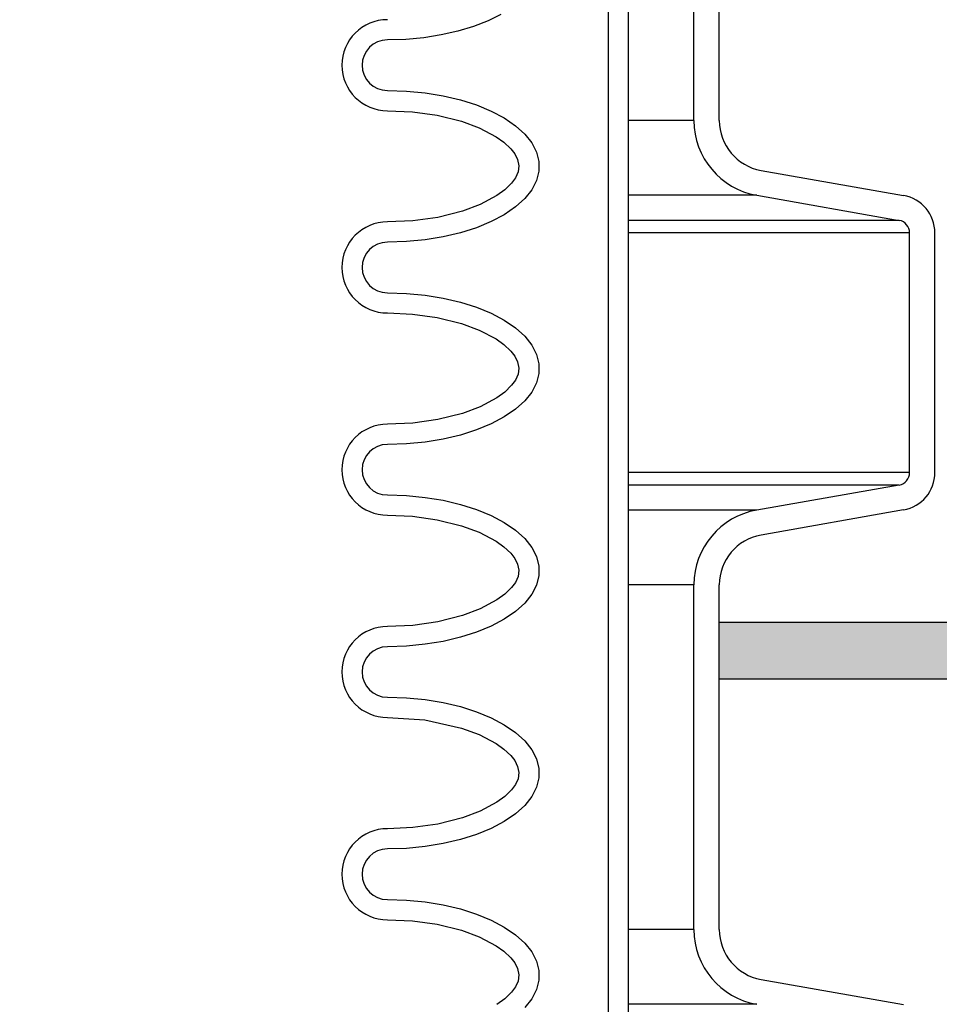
# Model space of a CAD drawing. Extents: x -169 to 2224, y 0 to 2796.
# Tile 326 of 530: x 1643.72 to 1648.26, y 976.41 to 981.27. Entities that reach past the tile are written whole.
import ezdxf

# ---------------------------------------------------------------- set-up
doc = ezdxf.new("R2010")
doc.units = 0
doc.header["$MEASUREMENT"] = 0
doc.header["$PDSIZE"] = 1
doc.layers.get('DEFPOINTS').update_dxf_attribs({"linetype": 'CONTINUOUS'})
for name, color, linetype in [('DIM', 3, 'CONTINUOUS'), ('PEAGRAVEL-HATCH', 3, 'CONTINUOUS'), ('SPILL-BUCKET', 1, 'CONTINUOUS'), ('TANK-SLAB', 6, 'CONTINUOUS')]:
    doc.layers.add(name, color=color, linetype=linetype)
doc.styles.add('SIMPLEX', font='simplex')
doc.dimstyles.new('DIM64', dxfattribs={"dimscale": 64, "dimtxt": 0.09375, "dimasz": 0.09375, "dimexe": 0.0625, "dimexo": 0.0625, "dimgap": 0.046875, "dimtad": 1, "dimdec": 4, "dimzin": 3, "dimdsep": 46, "dimlunit": 4, "dimtxsty": 'SIMPLEX', "dimcen": 0, "dimclrd": 256, "dimclre": 256, "dimclrt": 256, "dimadec": 0, "dimazin": 0, "dimtfac": 1, "dimtdec": 4, "dimtmove": 0, "dimatfit": 3, "dimfxl": 1, "dimfrac": 2, "dimtolj": 1, "dimtzin": 0, "dimarcsym": 0})

# ---------------------------------------------------------------- blocks, each defined once
blk = doc.blocks.new('*D48')
at = {"layer": 'DEFPOINTS', "color": 0, "transparency": 16777216}
for p in [(2031.7725, 978.296), (1368.5472, 978.0147), (2031.7725, 700.5233)]:
    blk.add_point(p, dxfattribs=at)
at = {"layer": 'DIM', "lineweight": -2, "transparency": 16777216}
for p, q in [((2031.7725, 974.296), (2031.7725, 696.5233)), ((1368.5472, 974.0147), (1368.5472, 696.5233)), ((1374.5472, 700.5233), (2025.7725, 700.5233))]:
    blk.add_line(p, q, dxfattribs=at)
at = {"layer": 'DIM', "transparency": 16777216}
for points in [[(1374.5472, 701.5233), (1374.5472, 699.5233), (1368.5472, 700.5233)], [(2025.7725, 701.5233), (2025.7725, 699.5233), (2031.7725, 700.5233)]]:
    blk.add_solid(points, dxfattribs=at)
at = {"layer": 'DIM', "transparency": 16777216, "insert": (1700.1599, 708.0947), "char_height": 6, "attachment_point": 5, "style": 'SIMPLEX'}
blk.add_mtext('\\A1;55\'-3 1/4" (F.V. TANK SLAB)', dxfattribs=at)

msp = doc.modelspace()

# ---------------------------------------------------------------- hatches: boundary and pattern name
at = {"layer": 'PEAGRAVEL-HATCH'}
h = msp.add_hatch(dxfattribs=at)
h.set_pattern_fill('AR-SAND', color=256, scale=7.5, style=0)
h.set_pattern_definition([(37.5, (-493.384, 31.247), (-0.47245, 14.45118), [0, -11.4, 0, -12.75, 0, -12.1875]), (7.5, (-493.384, 31.247), (13.27333, 21.1661), [0, -6.15, 0, -10.275, 0, -3.9375]), (327.5, (-502.609, 31.247), (23.356064, 0.04244), [0, -3.75, 0, -13.5, 0, -17.625]), (317.5, (-502.609, 31.247), (22.54595, 6.58257), [0, -1.875, 0, -8.85, 0, -10.125])])
h.paths.add_polyline_path([(1707.26344, 968.36731), (1706.00633, 969.62443), (1707.54125, 971.25629), (1707.54125, 973.7036), (1705.68075, 973.7036), (1705.67936, 978.29596), (1648.24082, 978.29596), (1648.24082, 967.14591), (1647.23396, 966.95192), (1647.16685, 965.18198), (1646.93843, 965.18198), (1646.91366, 963.3542), (1642.50182, 961.99078), (1642.42166, 960.77814), (1642.1935, 960.77817), (1642.19067, 935.26576), (1704.54125, 935.26576), (1707.54125, 938.26576)])
h.paths.add_polyline_path([(1712.72757, 930.05404), (1712.72757, 935.93084), (1710.78154, 937.39111), (1710.04162, 939.70884), (1710.04162, 973.7036), (1708.54125, 973.7036), (1708.54125, 938.26576), (1707.36967, 935.43733), (1704.54125, 934.26576), (1642.19421, 934.26576), (1642.19421, 923.08613), (1642.88357, 923.08613), (1642.52234, 917.24243), (1643.21868, 915.87407), (1644.6942, 915.52328), (1645.6942, 917.52328), (1650.35027, 918.21114), (1651.6942, 915.52328), (1661.1942, 915.52328), (1662.1942, 917.52328), (1667.1942, 917.52328), (1668.1942, 915.52328), (1677.6942, 915.52328), (1678.6942, 917.52328), (1683.6942, 917.52328), (1684.6942, 915.52328), (1703.4442, 915.52328), (1704.4442, 917.52328), (1705.40615, 917.52328), (1705.40615, 923.05328), (1707.16351, 927.29592), (1711.82837, 929.05404)])
at = {"layer": 'TANK-SLAB'}
msp.add_hatch(color=256, dxfattribs=at).paths.add_polyline_path([(1705.68085, 978.01471), (1705.68085, 978.29596), (1647.17817, 978.29596), (1647.17817, 978.01471)])

# ---------------------------------------------------------------- linework, layer by layer
at = {"layer": 'SPILL-BUCKET', "color": 1, "linetype": 'Continuous'}
for p, q in [((1646.62818, 984.10802), (1646.62818, 969.91046)), ((1646.72811, 984.10802), (1646.72811, 969.91046)), ((1647.05227, 980.7736), (1647.05227, 981.62629)), ((1647.17718, 980.7736), (1647.17718, 981.62629)), ((1646.09928, 981.29838), (1646.03528, 981.26638)), ((1645.96404, 981.23847), (1645.88658, 981.21506)), ((1646.03528, 981.26638), (1645.96404, 981.23847)), ((1645.71764, 981.18303), (1645.62862, 981.17487)), ((1645.80405, 981.19649), (1645.71764, 981.18303)), ((1645.88658, 981.21506), (1645.80405, 981.19649)), ((1645.62862, 981.17487), (1645.53828, 981.17214)), ((1645.53828, 980.92231), (1645.63221, 980.91935)), ((1645.63221, 980.91935), (1645.72467, 980.91053)), ((1645.72467, 980.91053), (1645.81418, 980.89599)), ((1645.81418, 980.89599), (1645.89935, 980.87595)), ((1645.89935, 980.87595), (1645.97882, 980.85074)), ((1645.97882, 980.85074), (1646.05134, 980.82074)), ((1645.53828, 980.82237), (1645.6624, 980.81709)), ((1645.6624, 980.81709), (1645.78449, 980.80025)), ((1645.78449, 980.80025), (1645.90428, 980.77041)), ((1646.05134, 980.82074), (1646.11577, 980.78643)), ((1645.90428, 980.77041), (1645.99217, 980.73796)), ((1646.11577, 980.78643), (1646.17109, 980.74836)), ((1646.17109, 980.74836), (1646.21644, 980.70712)), ((1645.99217, 980.73796), (1646.0751, 980.69405)), ((1646.0751, 980.69405), (1646.11342, 980.66657)), ((1646.21644, 980.70712), (1646.25108, 980.66336)), ((1646.11342, 980.66657), (1646.1477, 980.63425)), ((1646.25108, 980.66336), (1646.27449, 980.61778)), ((1646.1477, 980.63425), (1646.16717, 980.60911)), ((1646.16717, 980.60911), (1646.1816, 980.58089)), ((1646.27449, 980.61778), (1646.28629, 980.57109)), ((1646.1816, 980.58089), (1646.18779, 980.55035)), ((1646.18779, 980.55035), (1646.18335, 980.51958)), ((1646.28629, 980.57109), (1646.28629, 980.52403)), ((1646.18335, 980.51958), (1646.17012, 980.49078)), ((1646.28629, 980.52403), (1646.27449, 980.47734)), ((1647.38363, 980.52757), (1648.08724, 980.4035)), ((1646.15122, 980.46489), (1646.11746, 980.43183)), ((1646.17012, 980.49078), (1646.15122, 980.46489)), ((1646.27449, 980.47734), (1646.25108, 980.43176)), ((1646.07941, 980.40386), (1645.99668, 980.35909)), ((1646.11746, 980.43183), (1646.07941, 980.40386)), ((1646.25108, 980.43176), (1646.21644, 980.388)), ((1647.36194, 980.40455), (1648.06555, 980.28048)), ((1645.99668, 980.35909), (1645.90871, 980.32611)), ((1646.21644, 980.388), (1646.17109, 980.34676)), ((1645.90871, 980.32611), (1645.78745, 980.29546)), ((1646.11577, 980.30869), (1646.05134, 980.27439)), ((1646.17109, 980.34676), (1646.11577, 980.30869)), ((1645.66364, 980.27818), (1645.53828, 980.27275)), ((1645.78745, 980.29546), (1645.66364, 980.27818)), ((1646.05134, 980.27439), (1645.97882, 980.24439)), ((1645.89935, 980.21917), (1645.81418, 980.19914)), ((1645.97882, 980.24439), (1645.89935, 980.21917)), ((1648.11717, 979.03445), (1648.11717, 980.21897)), ((1648.24208, 979.03445), (1648.24208, 980.21897)), ((1645.63221, 980.17577), (1645.53828, 980.17282)), ((1645.72467, 980.18459), (1645.63221, 980.17577)), ((1645.81418, 980.19914), (1645.72467, 980.18459)), ((1645.53828, 979.92299), (1645.63221, 979.92003)), ((1645.63221, 979.92003), (1645.72467, 979.91122)), ((1645.72467, 979.91122), (1645.81418, 979.89667)), ((1645.81418, 979.89667), (1645.89935, 979.87663)), ((1645.89935, 979.87663), (1645.97882, 979.85142)), ((1645.53828, 979.82306), (1645.6624, 979.81777)), ((1645.6624, 979.81777), (1645.78449, 979.80094)), ((1645.97882, 979.85142), (1646.05134, 979.82142)), ((1646.05134, 979.82142), (1646.11577, 979.78712)), ((1645.78449, 979.80094), (1645.90428, 979.77109)), ((1645.90428, 979.77109), (1645.99217, 979.73865)), ((1646.11577, 979.78712), (1646.17109, 979.74904)), ((1645.99217, 979.73865), (1646.0751, 979.69473)), ((1646.17109, 979.74904), (1646.21644, 979.7078)), ((1646.0751, 979.69473), (1646.11342, 979.66726)), ((1646.21644, 979.7078), (1646.25108, 979.66405)), ((1646.11342, 979.66726), (1646.1477, 979.63493)), ((1646.1477, 979.63493), (1646.16717, 979.6098)), ((1646.25108, 979.66405), (1646.27449, 979.61847)), ((1646.16717, 979.6098), (1646.1816, 979.58157)), ((1646.1816, 979.58157), (1646.18779, 979.55104)), ((1646.27449, 979.61847), (1646.28629, 979.57178)), ((1646.18779, 979.55104), (1646.18335, 979.52027)), ((1646.28629, 979.57178), (1646.28629, 979.52472)), ((1646.17012, 979.49147), (1646.15122, 979.46557)), ((1646.18335, 979.52027), (1646.17012, 979.49147)), ((1646.27449, 979.47803), (1646.25108, 979.43244)), ((1646.28629, 979.52472), (1646.27449, 979.47803)), ((1646.11746, 979.43251), (1646.07941, 979.40455)), ((1646.15122, 979.46557), (1646.11746, 979.43251)), ((1646.25108, 979.43244), (1646.21644, 979.38869)), ((1646.07941, 979.40455), (1645.99668, 979.35978)), ((1646.21644, 979.38869), (1646.17109, 979.34745)), ((1645.99668, 979.35978), (1645.90871, 979.32679)), ((1646.17109, 979.34745), (1646.11577, 979.30937)), ((1645.78745, 979.29615), (1645.66364, 979.27886)), ((1645.90871, 979.32679), (1645.78745, 979.29615)), ((1646.11577, 979.30937), (1646.05134, 979.27507)), ((1645.66364, 979.27886), (1645.53828, 979.27343)), ((1645.97882, 979.24507), (1645.89935, 979.21985)), ((1646.05134, 979.27507), (1645.97882, 979.24507)), ((1645.72467, 979.18527), (1645.63221, 979.17646)), ((1645.81418, 979.19982), (1645.72467, 979.18527)), ((1645.89935, 979.21985), (1645.81418, 979.19982)), ((1645.63221, 979.17646), (1645.53828, 979.1735)), ((1648.06555, 978.97294), (1647.36194, 978.84887)), ((1645.53828, 978.92367), (1645.63221, 978.92072)), ((1645.63221, 978.92072), (1645.72467, 978.9119)), ((1645.72467, 978.9119), (1645.81418, 978.89736)), ((1645.81418, 978.89736), (1645.89935, 978.87732)), ((1645.89935, 978.87732), (1645.97882, 978.8521)), ((1645.97882, 978.8521), (1646.05134, 978.8221)), ((1648.08724, 978.84992), (1647.38363, 978.72585)), ((1645.53828, 978.82374), (1645.6624, 978.81845)), ((1645.6624, 978.81845), (1645.78449, 978.80162)), ((1645.78449, 978.80162), (1645.90428, 978.77177)), ((1646.05134, 978.8221), (1646.11577, 978.7878)), ((1645.90428, 978.77177), (1645.99217, 978.73933)), ((1646.11577, 978.7878), (1646.17109, 978.74973)), ((1646.17109, 978.74973), (1646.21644, 978.70849)), ((1645.99217, 978.73933), (1646.0751, 978.69542)), ((1646.21644, 978.70849), (1646.25108, 978.66473)), ((1646.0751, 978.69542), (1646.11342, 978.66794)), ((1646.11342, 978.66794), (1646.1477, 978.63561)), ((1646.25108, 978.66473), (1646.27449, 978.61915)), ((1646.1477, 978.63561), (1646.16717, 978.61048)), ((1646.16717, 978.61048), (1646.1816, 978.58226)), ((1646.27449, 978.61915), (1646.28629, 978.57246)), ((1646.1816, 978.58226), (1646.18779, 978.55172)), ((1646.28629, 978.57246), (1646.28629, 978.5254)), ((1646.18335, 978.52095), (1646.17012, 978.49215)), ((1646.18779, 978.55172), (1646.18335, 978.52095)), ((1646.28629, 978.5254), (1646.27449, 978.47871)), ((1646.15122, 978.46626), (1646.11746, 978.43319)), ((1646.17012, 978.49215), (1646.15122, 978.46626)), ((1646.27449, 978.47871), (1646.25108, 978.43313)), ((1647.05227, 976.77633), (1647.05227, 978.47982)), ((1647.17718, 976.77633), (1647.17718, 978.47982)), ((1646.11746, 978.43319), (1646.07941, 978.40523)), ((1646.25108, 978.43313), (1646.21644, 978.38937)), ((1645.99668, 978.36046), (1645.90871, 978.32748)), ((1646.07941, 978.40523), (1645.99668, 978.36046)), ((1646.21644, 978.38937), (1646.17109, 978.34813)), ((1645.90871, 978.32748), (1645.78745, 978.29683)), ((1646.11577, 978.31006), (1646.05134, 978.27575)), ((1646.17109, 978.34813), (1646.11577, 978.31006)), ((1645.66364, 978.27954), (1645.53828, 978.27412)), ((1645.78745, 978.29683), (1645.66364, 978.27954)), ((1646.05134, 978.27575), (1645.97882, 978.24576)), ((1645.89935, 978.22054), (1645.81418, 978.2005)), ((1645.97882, 978.24576), (1645.89935, 978.22054)), ((1645.63221, 978.17714), (1645.53828, 978.17419)), ((1645.72467, 978.18596), (1645.63221, 978.17714)), ((1645.81418, 978.2005), (1645.72467, 978.18596)), ((1645.53828, 977.92436), (1645.63221, 977.9214)), ((1645.63221, 977.9214), (1645.72467, 977.91258)), ((1645.72467, 977.91258), (1645.81418, 977.89804)), ((1645.81418, 977.89804), (1645.89935, 977.878)), ((1645.89935, 977.878), (1645.97882, 977.85279)), ((1645.53828, 977.82442), (1645.72372, 977.81226)), ((1645.97882, 977.85279), (1646.05134, 977.82279)), ((1646.05134, 977.82279), (1646.11577, 977.78848)), ((1645.72372, 977.81226), (1645.90428, 977.77245)), ((1646.11577, 977.78848), (1646.17109, 977.75041)), ((1645.90428, 977.77245), (1645.99217, 977.74001)), ((1645.99217, 977.74001), (1646.0751, 977.6961)), ((1646.17109, 977.75041), (1646.21644, 977.70917)), ((1646.0751, 977.6961), (1646.11342, 977.66862)), ((1646.21644, 977.70917), (1646.25108, 977.66541)), ((1646.11342, 977.66862), (1646.1477, 977.63629)), ((1646.1477, 977.63629), (1646.16717, 977.61116)), ((1646.25108, 977.66541), (1646.27449, 977.61983)), ((1646.16717, 977.61116), (1646.1816, 977.58294)), ((1646.1816, 977.58294), (1646.18779, 977.5524)), ((1646.27449, 977.61983), (1646.28629, 977.57314)), ((1646.18779, 977.5524), (1646.18335, 977.52163)), ((1646.28629, 977.57314), (1646.28629, 977.52608)), ((1646.17012, 977.49283), (1646.15122, 977.46694)), ((1646.18335, 977.52163), (1646.17012, 977.49283)), ((1646.28629, 977.52608), (1646.27449, 977.47939)), ((1646.11746, 977.43387), (1646.07941, 977.40591)), ((1646.15122, 977.46694), (1646.11746, 977.43387)), ((1646.25108, 977.43381), (1646.21644, 977.39005)), ((1646.27449, 977.47939), (1646.25108, 977.43381)), ((1646.07941, 977.40591), (1645.99668, 977.36114)), ((1646.21644, 977.39005), (1646.17109, 977.34881)), ((1645.99668, 977.36114), (1645.90871, 977.32816)), ((1646.17109, 977.34881), (1646.11577, 977.31074)), ((1645.78745, 977.29751), (1645.66364, 977.28023)), ((1645.90871, 977.32816), (1645.78745, 977.29751)), ((1646.11577, 977.31074), (1646.05134, 977.27644)), ((1645.53828, 977.2748), (1645.53229, 977.2748)), ((1645.66364, 977.28023), (1645.53828, 977.2748)), ((1645.97882, 977.24644), (1645.89935, 977.22122)), ((1646.05134, 977.27644), (1645.97882, 977.24644)), ((1645.81418, 977.20118), (1645.72467, 977.18664)), ((1645.89935, 977.22122), (1645.81418, 977.20118)), ((1645.63221, 977.17782), (1645.53828, 977.17487)), ((1645.72467, 977.18664), (1645.63221, 977.17782)), ((1645.53828, 976.92504), (1645.63221, 976.92208)), ((1645.63221, 976.92208), (1645.72467, 976.91326)), ((1645.72467, 976.91326), (1645.81418, 976.89872)), ((1645.81418, 976.89872), (1645.89935, 976.87868)), ((1645.89935, 976.87868), (1645.97882, 976.85347)), ((1645.97882, 976.85347), (1646.05134, 976.82347)), ((1645.53828, 976.82511), (1645.6624, 976.81982)), ((1645.6624, 976.81982), (1645.78449, 976.80299)), ((1645.78449, 976.80299), (1645.90428, 976.77314)), ((1646.05134, 976.82347), (1646.11577, 976.78917)), ((1645.90428, 976.77314), (1645.99217, 976.74069)), ((1646.11577, 976.78917), (1646.17109, 976.75109)), ((1645.99217, 976.74069), (1646.0751, 976.69678)), ((1646.17109, 976.75109), (1646.21644, 976.70985)), ((1646.21644, 976.70985), (1646.25108, 976.6661)), ((1646.0751, 976.69678), (1646.11342, 976.6693)), ((1646.11342, 976.6693), (1646.1477, 976.63698)), ((1646.25108, 976.6661), (1646.27449, 976.62052)), ((1646.1477, 976.63698), (1646.16717, 976.61185)), ((1646.16717, 976.61185), (1646.1816, 976.58362)), ((1646.27449, 976.62052), (1646.28629, 976.57382)), ((1646.1816, 976.58362), (1646.18779, 976.55308)), ((1646.28629, 976.57382), (1646.28629, 976.52677)), ((1646.18335, 976.52232), (1646.17012, 976.49352)), ((1646.18779, 976.55308), (1646.18335, 976.52232)), ((1646.28629, 976.52677), (1646.27449, 976.48008)), ((1647.38363, 976.5303), (1648.08724, 976.40623)), ((1646.15122, 976.46762), (1646.11746, 976.43456)), ((1646.17012, 976.49352), (1646.15122, 976.46762)), ((1646.27449, 976.48008), (1646.25108, 976.43449)), ((1646.11746, 976.43456), (1646.07941, 976.40659)), ((1646.25108, 976.43449), (1646.21644, 976.39074))]:
    msp.add_line(p, q, dxfattribs=at)
at = {"layer": 'SPILL-BUCKET', "color": 7}
for p, q in [((1647.05227, 980.7736), (1646.72811, 980.7736)), ((1647.36194, 980.40455), (1646.72811, 980.40455)), ((1648.06555, 980.28048), (1646.72811, 980.28048)), ((1648.11717, 980.21897), (1646.72811, 980.21897)), ((1648.11717, 979.03445), (1646.72811, 979.03445)), ((1648.06555, 978.97294), (1646.72811, 978.97294)), ((1647.36194, 978.84887), (1646.72811, 978.84887)), ((1647.05227, 978.47982), (1646.72811, 978.47982)), ((1647.05227, 976.77633), (1646.72811, 976.77633)), ((1647.36194, 976.40728), (1646.72811, 976.40728))]:
    msp.add_line(p, q, dxfattribs=at)
at = {"layer": 'SPILL-BUCKET', "color": 1, "linetype": 'Continuous'}
for centre, radius, start, end in [((1645.53828, 981.04722), 0.22485, 90, 270), ((1645.53828, 981.04722), 0.12491, 90, 270), ((1647.42701, 980.7736), 0.37474, 180, 260), ((1647.42701, 980.7736), 0.24983, 180, 260), ((1648.05471, 980.21897), 0.18737, 0, 80), ((1645.53828, 980.0479), 0.22485, 90, 270), ((1648.05471, 980.21897), 0.06246, 0, 80), ((1645.53828, 980.0479), 0.12491, 90, 270), ((1645.53828, 979.04859), 0.22485, 90, 270), ((1645.53828, 979.04859), 0.12491, 90, 270), ((1648.05471, 979.03445), 0.06246, 280, 0), ((1648.05471, 979.03445), 0.18737, 280, 0), ((1647.42701, 978.47982), 0.37474, 100, 180), ((1647.42701, 978.47982), 0.24983, 100, 180), ((1645.53828, 978.04927), 0.22485, 90, 270), ((1645.53828, 978.04927), 0.12491, 90, 270), ((1645.53828, 977.04995), 0.22485, 90, 270), ((1645.53828, 977.04995), 0.12491, 90, 270), ((1647.42701, 976.77633), 0.37474, 180, 260), ((1647.42701, 976.77633), 0.24983, 180, 260)]:
    msp.add_arc(centre, radius, start, end, dxfattribs=at)
at = {"layer": 'TANK-SLAB'}
for p, q in [((1647.17564, 978.29596), (1705.6829, 978.29596)), ((1647.17564, 978.01471), (1705.6829, 978.01471))]:
    msp.add_line(p, q, dxfattribs=at)

# ---------------------------------------------------------------- dimensions: what is measured, and where the dimension line sits
at = {"layer": 'DIM'}
dim = msp.add_linear_dim(base=(2031.77254, 700.52328), p1=(1368.54722, 978.01471), p2=(2031.77254, 978.29596), angle=0, text='<> (F.V. TANK SLAB)', dimstyle='DIM64', dxfattribs=at)
dim.commit()
dim.dimension.update_dxf_attribs({"geometry": '*D48', "text_midpoint": (1700.15988, 708.09471)})

doc.saveas('drawing.dxf')
